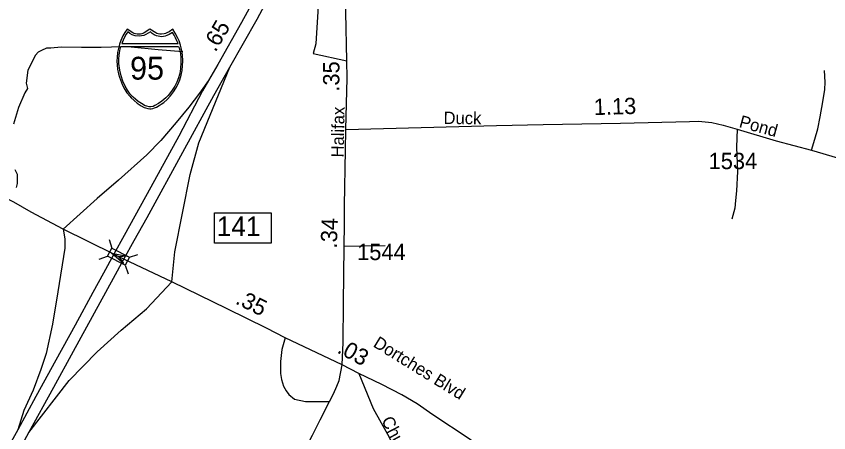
# Model space of a CAD drawing. Extents: x 2220236 to 2384410, y 720751 to 894131.
# Drawn here: x 2335491 to 2341717, y 824499 to 827690 of the extents above; entities that cross this region are included whole.
import ezdxf

# ---------------------------------------------------------------- set-up
doc = ezdxf.new("R2010")
doc.units = 0
doc.layers.add('Default', color=7, linetype='Continuous')

msp = doc.modelspace()

# ---------------------------------------------------------------- linework, layer by layer
at = {"layer": 'Default'}
for p, q in [((2336202.2, 825979.7), (2336223.3, 825914.1)), ((2338317, 825931.9), (2338002.9, 825926.7)), ((2336125.4, 825830.1), (2336191.1, 825851.3)), ((2336357.6, 825844.8), (2336423.3, 825865.9)), ((2336326.1, 825783.4), (2336347.2, 825717.7)), ((2338114.6, 824952.6), (2337989, 825020.6))]:
    msp.add_line(p, q, dxfattribs=at)
for points in [[(2338005.5, 828782.4), (2337936.7, 828712.8), (2337853.2, 828621.6), (2337727.6, 828474.3), (2337627.9, 828343.2), (2337530.2, 828202.5), (2337428.6, 828032.3), (2337373.8, 827932.6), (2337215.5, 827643.2), (2337035.7, 827320.5), (2336964, 827197.4)], [(2337127.8, 827299.4), (2337337.7, 827666.6), (2337496, 827965.8), (2337597.6, 828143.8), (2337668, 828251.3), (2337730.5, 828339.3), (2337802.8, 828433.2), (2337854.6, 828495.4), (2337881, 828527.1), (2337963.1, 828615.1), (2338008.7, 828665.3)], [(2338025.9, 827916.2), (2337928.1, 827911), (2337840.1, 827904), (2337818.4, 827883.7), (2337810.5, 827869.6), (2337803.2, 827819.4), (2337802.4, 827725.6), (2337787.3, 827479.4), (2337766.1, 827405.1), (2338024.7, 827348.3)], [(2338015.1, 826822.3), (2338026.4, 827214.3), (2338024.7, 827348.3), (2338017.2, 827721), (2338025.9, 827916.2)], [(2336766.9, 827417.1), (2336578.2, 827432.8), (2336372.1, 827452.4), (2336300, 827455.6), (2336142.1, 827451.6), (2335990.3, 827449.8), (2335834.3, 827452), (2335754.4, 827444.9), (2335722.4, 827444.6), (2335684.6, 827428.1), (2335658.8, 827413.8), (2335639.1, 827391.6), (2335578.4, 827276.9), (2335567.4, 827178.4), (2335576.1, 827136.5), (2335556, 827103.3), (2335507.2, 826989.9), (2335468.8, 826864.2)], [(2336314.8, 825829.4), (2336395.2, 825972.4), (2336493.4, 826147.2), (2336767, 826649.8), (2337003.5, 827082), (2337127.8, 827299.4)], [(2336683.1, 825654.4), (2336706.6, 825884.8), (2336823.5, 826476.6), (2336890.7, 826721), (2337127.8, 827299.4)], [(2341583.5, 826663.8), (2341609.1, 826747.2), (2341633.6, 826827.5), (2341651, 826918.3), (2341672, 827035.3), (2341685.9, 827129.5), (2341689.4, 827183.7), (2341684.2, 827274.4)], [(2336964, 827197.4), (2336896, 827099.6), (2336813.2, 826994), (2336715.3, 826876.2), (2336599.6, 826737.1), (2336490.1, 826627.6), (2336273.8, 826433.4), (2336110.3, 826292.6), (2335849.7, 826059.2)], [(2336964, 827197.4), (2336918.4, 827119.1), (2336736.7, 826771), (2336521.7, 826379.9), (2336318.4, 826011), (2336238.7, 825866.4)], [(2335849.7, 826059.2), (2335604.9, 826188.6), (2335471.4, 826265.4), (2335058.8, 826469.6), (2334615.6, 826686.1), (2334383.6, 826806.6), (2334056.7, 826958.7), (2333726.5, 827154.7)], [(2338015.1, 826822.3), (2339170.1, 826852), (2339529.5, 826860.7), (2340120.9, 826871.2), (2340648.7, 826883.4), (2340718.5, 826885.1), (2340819.7, 826874.7), (2340908.7, 826855.4), (2341014.2, 826825.8), (2341314.3, 826736.7), (2341583.5, 826663.8), (2341782.7, 826605.8), (2341992.1, 826553.4), (2342369, 826448.7), (2342579.2, 826389.3), (2342842.6, 826323), (2342943.8, 826305.5), (2343065.9, 826293.3), (2343210.8, 826284.6), (2343371.3, 826277.6), (2343739.4, 826289.8), (2343906, 826281.1)], [(2337989, 825020.6), (2337995.9, 825190), (2337999.4, 825492), (2338002.9, 825926.7), (2338006.4, 826096), (2338004.7, 826240.9), (2338014.3, 826663.4), (2338015.1, 826822.3)], [(2341014.2, 826825.8), (2341010.7, 826686.1), (2341018.6, 826499.3), (2341009.9, 826352.7), (2341002.9, 826279.3), (2340997.6, 826220), (2340973.2, 826134.4)], [(2335481, 826515), (2335496.7, 826480.1), (2335498.4, 826408.5), (2335488.9, 826377.1)], [(2335849.7, 826059.2), (2335864, 825984.9), (2335864, 825913.2), (2335808.7, 825578.2), (2335768.3, 825330.5), (2335718.8, 825106.2), (2335677.8, 824983.2), (2335619.7, 824824.7), (2335549.4, 824670.8), (2335501.5, 824522.7)], [(2336238.7, 825866.4), (2335849.7, 826059.2)], [(2336238.7, 825866.4), (2336159.2, 825722.8), (2336076.4, 825573), (2335941.6, 825322.7), (2335795, 825054.7), (2335640.6, 824777.1), (2335501.5, 824522.7)], [(2335587.4, 824501.4), (2335779.3, 824849.4), (2335929.8, 825125.1), (2336235.5, 825684.4), (2336314.8, 825829.4)], [(2336314.8, 825829.4), (2336275.9, 825847.9), (2336238.7, 825866.4)], [(2336683.1, 825654.4), (2336314.8, 825829.4)], [(2335587.4, 824501.4), (2335895.4, 824898.4), (2336110, 825120.2), (2336294, 825284.3), (2336487.7, 825448.4), (2336683.1, 825654.4)], [(2337989, 825020.6), (2337551.1, 825226.6), (2337408.9, 825300), (2337107.9, 825448.4), (2336683.1, 825654.4)], [(2337551.1, 825226.6), (2337526.6, 825135.9), (2337514.7, 825044.8), (2337515.6, 824953.1), (2337524.3, 824907.1), (2337538.9, 824857.3), (2337559.3, 824819.6), (2337579.6, 824791.7), (2337624.1, 824756.3), (2337706.3, 824737.3), (2337890.4, 824739.6)], [(2336834, 822491), (2336841, 822590.5), (2336853.3, 822667.8), (2336876.7, 822735.4), (2336939, 822862.8), (2337114.9, 823217.3), (2337245.7, 823473.9), (2337414.1, 823807.3), (2337513.5, 824001.1), (2337625.2, 824226.3), (2337761.3, 824481.2), (2337820.6, 824598.2), (2337890.4, 824739.6), (2337921.8, 824797.2), (2337946.2, 824856.5), (2337964, 824898.2), (2337989, 825020.6)], [(2338114.6, 824952.6), (2338226.2, 824685.5), (2338336.1, 824488.2), (2338492.3, 824187.9), (2338563.8, 824051.7), (2338733.1, 823704.3), (2338757.5, 823629.3), (2338778.4, 823568.2), (2338783.7, 823528), (2338792.4, 823461.7), (2338802.8, 823372.6), (2338806.3, 823198.1), (2338810.7, 823082.8), (2338814.2, 822979.8), (2338822.9, 822882.1), (2338829.1, 822647.5), (2338836.6, 822507.6), (2338837.6, 822433.6), (2338841.2, 822330.4), (2338843, 822293.8)], [(2341828.1, 822400.2), (2341745.2, 822461.3), (2341620.5, 822543.4), (2341439, 822677.8), (2340892.1, 823075.9), (2340414, 823416.3), (2340045.1, 823681.6), (2339488.5, 824048.2), (2338961.6, 824453.3), (2338682.5, 824636.6), (2338563.8, 824720.4), (2338446.1, 824790.2), (2338290.8, 824868.8), (2338114.6, 824952.6)], [(2335501.5, 824522.7), (2335126.6, 823850.2), (2334923.3, 823476.7), (2334827.5, 823294.8), (2334735.7, 823114.9), (2334632.1, 822892), (2334507, 822628), (2334413.2, 822407), (2334288.1, 822100), (2334178.7, 821798.8), (2334114.2, 821615), (2334039.9, 821378.4), (2333946.1, 821063.6), (2333854.2, 820715.5), (2333780, 820371.3), (2333707.7, 820040.8), (2333641.2, 819700.6), (2333582.6, 819464), (2333565, 819383.8), (2333535.7, 819196.1), (2333514.2, 819078.7), (2333505, 819039.8), (2333482.9, 818945.8), (2333467.1, 818878.5)], [(2333626.2, 818812.7), (2333676.7, 818969.9), (2333746.8, 819227.4), (2333783.9, 819395.5), (2333801.5, 819473.8), (2333852.3, 819643.9), (2333928.5, 819941.1), (2334069.2, 820469.1), (2334153.3, 820754.6), (2334206, 820930.6), (2334401.5, 821654.1), (2334471.8, 821920.1), (2334593, 822346.4), (2334681, 822626), (2334768.9, 822862.6), (2334823.6, 823003.4), (2334942.9, 823281.1), (2335054.3, 823525.5), (2335148.1, 823705.5), (2335238, 823871.7), (2335363.1, 824094.6), (2335587.4, 824501.4)]]:
    msp.add_lwpolyline(points, dxfattribs=at)
for points in [[(2336515.5, 826980.6), (2336525, 826981.5), (2336537.7, 826983.9), (2336550.1, 826988), (2336564.2, 826994.2), (2336585, 827005.8), (2336601.8, 827015.6), (2336621.1, 827028.6), (2336647.2, 827052.3), (2336673.3, 827079.7), (2336696.3, 827110.8), (2336714.5, 827139.8), (2336730.6, 827172.9), (2336744, 827203.8), (2336754.7, 827239.2), (2336761.8, 827273.4), (2336765.3, 827309.1), (2336767.7, 827348.7), (2336765, 827393.2), (2336757.3, 827438.8), (2336750, 827467.1), (2336739, 827501.1), (2336730, 827522.8), (2336709.1, 827561.2), (2336690.4, 827590.8), (2336663.2, 827571.6), (2336645.4, 827562.2), (2336634.6, 827557.3), (2336623.4, 827555.1), (2336602.9, 827552.6), (2336590, 827553.2), (2336578.1, 827555.9), (2336568, 827558.1), (2336559.7, 827562.2), (2336515.5, 827590.8), (2336471.2, 827562.2), (2336461.9, 827557.9), (2336452.4, 827555.9), (2336443.3, 827553.4), (2336428.1, 827552.6), (2336416.6, 827553), (2336404.7, 827555.1), (2336395.3, 827557.1), (2336384.8, 827562.2), (2336339.7, 827590.8), (2336322, 827565.1), (2336307.5, 827539.7), (2336292.1, 827503.7), (2336282.6, 827475.9), (2336275.8, 827453), (2336267.4, 827411.1), (2336263.1, 827374.5), (2336262.4, 827348.7), (2336267.1, 827284.2), (2336274.2, 827249.8), (2336281.4, 827222), (2336305.2, 827162), (2336323.2, 827128.4), (2336338.6, 827104.2), (2336360.2, 827077), (2336371.9, 827064.1), (2336416.7, 827024.9), (2336446.6, 827004.5), (2336470.5, 826991.6), (2336481.7, 826987.3), (2336499.3, 826982.4)], [(2336345.1, 827570), (2336334.1, 827553.1), (2336321.4, 827530.3), (2336311.2, 827506.6), (2336300.9, 827480.4), (2336732.4, 827480.3), (2336722.4, 827502.7), (2336711.6, 827525.2), (2336700.4, 827545.8), (2336686.7, 827565.7), (2336662.5, 827550.5), (2336644.9, 827542.1), (2336630.7, 827537.2), (2336618.7, 827534.5), (2336600.1, 827533.1), (2336591.8, 827533.6), (2336565.8, 827539.4), (2336548.3, 827546.6), (2336531.6, 827557.8), (2336518.1, 827570.5), (2336483.9, 827549.8), (2336468.7, 827543.1), (2336451.3, 827538.7), (2336432.2, 827536.3), (2336402.7, 827539.4), (2336379.7, 827547.4), (2336359.8, 827557.8)], [(2336735, 827459), (2336739.6, 827446.8), (2336746, 827419.8), (2336749.3, 827398.9), (2336752.7, 827374.9), (2336751.5, 827333.8), (2336749.6, 827291.2), (2336745.6, 827266), (2336740.4, 827243.1), (2336733.3, 827217.6), (2336721.7, 827183.8), (2336705.8, 827155.1), (2336685.9, 827123.3), (2336664.5, 827095.4), (2336655.1, 827083.9), (2336637.4, 827065.2), (2336605.2, 827039.3), (2336581.7, 827021.7), (2336553.5, 827005.1), (2336539.2, 826998.7), (2336522.5, 826995.3), (2336508.8, 826996.2), (2336492.2, 827000.6), (2336478.7, 827004.3), (2336449.3, 827020.2), (2336425.5, 827036.2), (2336385.7, 827068.8), (2336364.3, 827093.9), (2336344.2, 827123.3), (2336326.3, 827153.4), (2336307.2, 827193), (2336293.8, 827233), (2336284, 827276), (2336277.4, 827328.7), (2336276.7, 827360.7), (2336278.6, 827391.6), (2336281.6, 827407.7), (2336285.5, 827427.8), (2336293.3, 827458.8)], [(2337009.7, 826184.3), (2337444.6, 826184.3), (2337444.6, 825951.1), (2337009.7, 825951.1)], [(2336223.3, 825914.1), (2336357.8, 825845.1), (2336325.5, 825782.3), (2336191.1, 825851.3)], [(2336313, 825794.6), (2336221.2, 825874.8), (2336340.8, 825851.3), (2336275.9, 825847.9)]]:
    msp.add_lwpolyline(points, close=True, dxfattribs=at)

# ---------------------------------------------------------------- texts
for s, height, rotation, p in [('.65', 125, 59.57202, (2337017, 827410)), ('.35', 125, 89.78691, (2337966.4, 827112.1)), ('1.13', 125, 1.63445, (2339917.9, 826932.6)), ('Halifax', 95, 88.88792, (2337999.4, 826607.3)), ('Duck', 95, 359.46754, (2338764.7, 826864.5)), ('Pond', 95, 344.6744, (2341023.7, 826841.9)), ('.34', 125, 87.8179, (2337946.9, 825909.6)), ('.35', 125, 333.75357, (2337162.8, 825491)), ('Dortches Blvd', 95, 328.34797, (2338219.1, 825162.9)), ('.03', 125, 331.54074, (2337942.7, 825116.8)), ('Church', 95, 297.65532, (2338285.9, 824594.6))]:
    msp.add_text(s, height=height, rotation=rotation, dxfattribs=at).set_placement(p)
for s, height, p in [('95', 175, (2336362.6, 827204.3)), ('1534', 125, (2340796.3, 826518.6)), ('141', 150, (2337027.3, 826006)), ('1544', 125, (2338103, 825821.9))]:
    msp.add_text(s, height=height, dxfattribs=at).set_placement(p)

doc.saveas('drawing.dxf')
